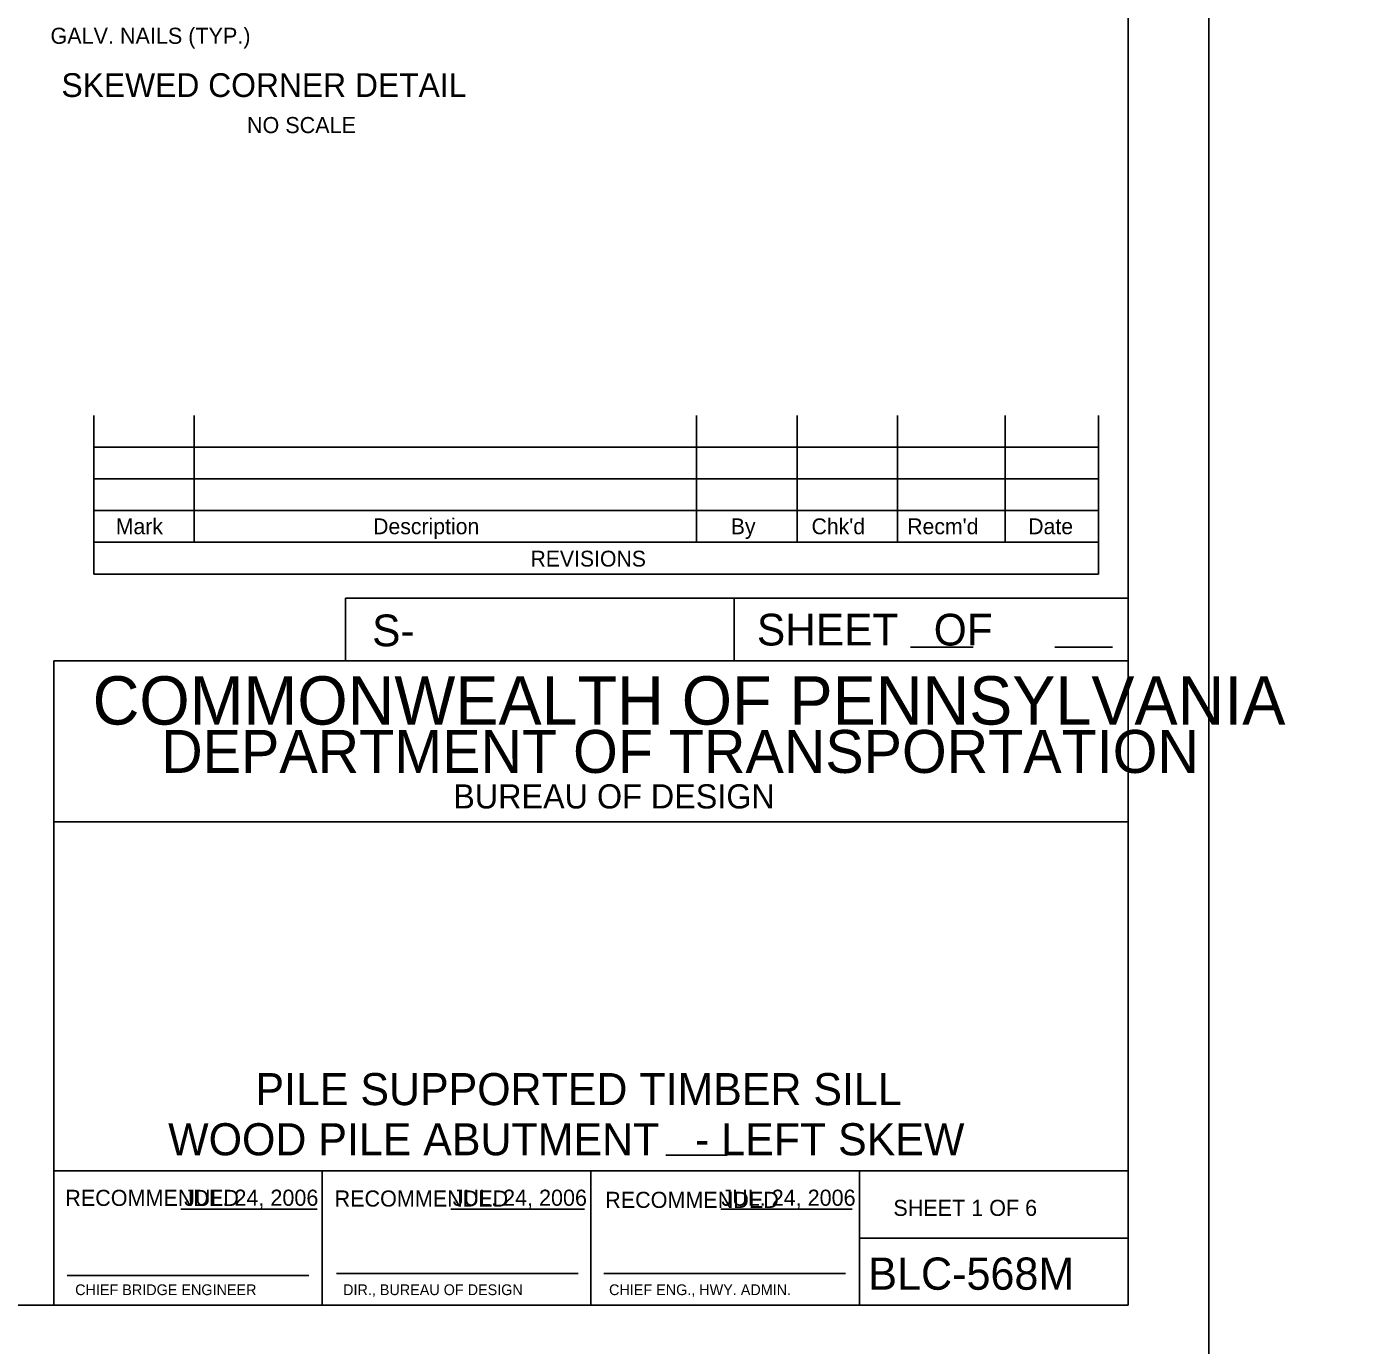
# Model space of a CAD drawing. Extents: x 635440 to 640306, y 296653 to 298484.
# Drawn here: x 639056.4 to 639303.6, y 297849 to 298094.6 of the extents above; entities that cross this region are included whole.
import ezdxf

# ---------------------------------------------------------------- set-up
doc = ezdxf.new("R2010")
doc.units = 0
for name, color, linetype in [('2', 7, 'Continuous'), ('4', 7, 'Continuous'), ('5', 7, 'Continuous'), ('PLT-BNDY', 7, 'Continuous')]:
    doc.layers.add(name, color=color, linetype=linetype)

msp = doc.modelspace()

# ---------------------------------------------------------------- linework, layer by layer
at = {"layer": '2'}
for p, q in [((639261.46, 298420.46), (639261.46, 297856.46)), ((639068.92, 298022.15), (639068.92, 297992.62)), ((639087.62, 298022.15), (639087.62, 297998.53)), ((639181.13, 298022.15), (639181.13, 297998.53)), ((639199.83, 298022.15), (639199.83, 297998.53)), ((639218.53, 298022.15), (639218.53, 297998.53)), ((639238.59, 298022.15), (639238.59, 297998.53)), ((639255.94, 298022.15), (639255.94, 297992.62)), ((639255.94, 298016.24), (639068.92, 298016.24)), ((639255.94, 298010.34), (639068.92, 298010.34)), ((639255.94, 298004.43), (639068.92, 298004.43)), ((639255.94, 297998.53), (639068.92, 297998.53)), ((639255.94, 297992.62), (639068.92, 297992.62)), ((639261.46, 297988.11), (639115.78, 297988.11)), ((639115.78, 297988.11), (639115.78, 297976.46)), ((639188.09, 297988.11), (639188.09, 297976.46)), ((639220.95, 297979), (639232.6, 297979)), ((639247.83, 297979), (639258.56, 297979)), ((639261.46, 297976.46), (639061.46, 297976.46)), ((639061.46, 297976.46), (639061.46, 297856.46)), ((639261.46, 297856.46), (639261.46, 297976.46)), ((639261.46, 297946.46), (639061.46, 297946.46)), ((639261.46, 297881.46), (639061.46, 297881.46)), ((639111.46, 297856.46), (639111.46, 297881.46)), ((639161.46, 297881.46), (639161.46, 297856.46)), ((639211.46, 297881.46), (639211.46, 297856.46)), ((639085.11, 297874.32), (639110.49, 297874.32)), ((639135.38, 297874.32), (639160.27, 297874.32)), ((639185.65, 297874.32), (639210.06, 297874.32)), ((639211.46, 297868.96), (639261.46, 297868.96)), ((639063.96, 297861.96), (639108.96, 297861.96)), ((639114.08, 297862.33), (639159.08, 297862.33)), ((639163.83, 297862.33), (639208.83, 297862.33)), ((639261.46, 297856.46), (638475.46, 297856.46)), ((639061.46, 297856.46), (639261.46, 297856.46))]:
    msp.add_line(p, q, dxfattribs=at)
at = {"layer": '4'}
msp.add_line((639175.42, 297884.41), (639186.79, 297884.41), dxfattribs=at)
at = {"layer": 'PLT-BNDY'}
for points in [[(638435.46, 298435.46), (639276.46, 298435.46), (639276.46, 297841.46), (638435.46, 297841.46)], [(639276.46, 298435.46), (640117.46, 298435.46), (640117.46, 297841.46), (639276.46, 297841.46)]]:
    msp.add_lwpolyline(points, close=True, dxfattribs=at)

# ---------------------------------------------------------------- texts
at = {"layer": '2'}
for s, height, p in [('Mark', 2.952, (639073.02, 298000.03)), ('Description', 2.9523, (639120.92, 298000.03)), ('By', 2.952, (639187.49, 298000.03)), ("Chk'd", 2.952, (639202.52, 298000.03)), ("Recm'd", 2.953, (639220.33, 298000.03)), ('Date', 2.952, (639242.86, 298000.03)), ('REVISIONS', 2.952, (639150.2, 297994.01)), ('S-', 5.905, (639120.73, 297979.17)), ('COMMONWEALTH OF PENNSYLVANIA', 9, (639068.71, 297964.58)), ('DEPARTMENT OF TRANSPORTATION', 8.0002, (639081.46, 297955.58)), ('BUREAU OF DESIGN', 4.5, (639135.83, 297948.96)), ('WOOD PILE ABUTMENT   - LEFT SKEW', 5.9728, (639082.76, 297884.37)), ('RECOMMENDED', 3, (639063.61, 297874.94)), ('JUL. 24, 2006', 3, (639085.74, 297874.97)), ('RECOMMENDED', 3, (639113.74, 297874.82)), ('JUL. 24, 2006', 3, (639135.74, 297874.97)), ('RECOMMENDED', 3, (639164.11, 297874.57)), ('JUL. 24, 2006', 3, (639185.74, 297874.97)), ('SHEET 1 OF 6', 3, (639217.75, 297873.08)), ('BLC-568M', 6, (639213.08, 297859.33)), ('CHIEF BRIDGE ENGINEER', 2.0002, (639065.46, 297858.33)), ('DIR., BUREAU OF DESIGN', 2.0002, (639115.33, 297858.33)), ('CHIEF ENG., HWY. ADMIN.', 2.0002, (639164.83, 297858.33))]:
    msp.add_text(s, height=height, dxfattribs=at).set_placement(p)
msp.add_text('SHEET   OF', height=5.907, rotation=360, dxfattribs=at).set_placement((639192.35, 297979.31))
at = {"layer": '4'}
msp.add_text('PILE SUPPORTED TIMBER SILL', height=5.9728, dxfattribs=at).set_placement((639099.01, 297893.71))
at = {"layer": '5'}
for s, height, p in [('GALV. NAILS (TYP.)', 3.0001, (639060.86, 298091.36)), ('SKEWED CORNER DETAIL', 4.4294, (639062.9, 298081.46)), ('NO SCALE', 3, (639097.43, 298074.73))]:
    msp.add_text(s, height=height, dxfattribs=at).set_placement(p)

doc.saveas('drawing.dxf')
